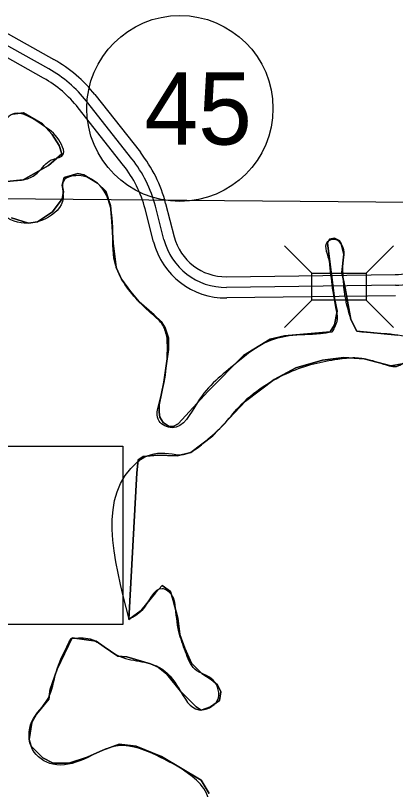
# Model space of a CAD drawing. Extents: x 408847 to 817539, y 923858 to 1151780.
# Drawn here: x 479120 to 482691, y 1084288 to 1091572 of the extents above; entities that cross this region are included whole.
import ezdxf

# ---------------------------------------------------------------- set-up
doc = ezdxf.new("R2010")
doc.units = 0
for name, color, linetype in [('Bridges', 7, 'Continuous'), ('Cities Incorporated Area', 7, 'Continuous'), ('Lakes and Ponds', 7, 'Continuous'), ('Level 12', 7, 'Continuous'), ('Planning Number US Highways', 7, 'Continuous'), ('Section Lines', 7, 'Continuous'), ('US Route Divided Highway Outline and Fill', 7, 'Continuous')]:
    doc.layers.add(name, color=color, linetype=linetype)

msp = doc.modelspace()

# ---------------------------------------------------------------- linework, layer by layer
at = {"layer": 'Bridges'}
for p, q in [((481904.1, 1089148.4), (481648.1, 1089404.4)), ((482416.1, 1089148.4), (482672.1, 1089404.4)), ((481904.1, 1088892.4), (481648.1, 1088636.4)), ((482416.1, 1088892.4), (482672.1, 1088636.4))]:
    msp.add_line(p, q, dxfattribs=at)
msp.add_lwpolyline([(481904.1, 1089148.4), (482416.1, 1089148.4), (482416.1, 1088892.4), (481904.1, 1088892.4)], close=True, dxfattribs=at)
at = {"layer": 'Cities Incorporated Area'}
for points in [[(479005.9, 1090007.7), (479191.9, 1090026.9), (479429.2, 1090161.7), (479554.3, 1090270.8), (479528.6, 1090347.8), (479464.5, 1090450.5), (479374.7, 1090553.2), (479195.1, 1090655.9), (479092.5, 1090643.1)], [(479092.5, 1090643.1), (479195.1, 1090655.9), (479374.7, 1090553.2), (479464.5, 1090450.5), (479528.6, 1090347.8), (479554.3, 1090270.8), (479429.2, 1090161.7), (479191.9, 1090026.9), (479005.9, 1090007.7)], [(482328.3, 1088602.1), (482270.5, 1088711.2), (482238.5, 1088884.5), (482219.2, 1089006.4), (482187.2, 1089154), (482206.4, 1089327.3), (482180.8, 1089423.6), (482161.5, 1089455.7), (482116.6, 1089474.9), (482071.7, 1089468.5), (482052.5, 1089430), (482116.6, 1088910.1), (482142.3, 1088788.2), (482116.6, 1088659.8), (482078.1, 1088595.6), (481648.4, 1088557.1), (481513.7, 1088525), (481263.6, 1088371), (480930.1, 1088037.2), (480647.9, 1087729.2), (480603, 1087703.5), (480564.5, 1087703.5), (480506.8, 1087742), (480474.7, 1087793.4), (480468.3, 1087838.3), (480468.3, 1087908.9), (480513.2, 1088120.7), (480558.1, 1088428.8), (480558.1, 1088537.9), (480526, 1088634.1), (480487.5, 1088691.9), (480423.4, 1088756.1), (480282.3, 1088878), (480198.9, 1088974.3), (480115.5, 1089089.8), (480064.2, 1089199), (480038.5, 1089430), (480025.7, 1089635.4), (480012.9, 1089783), (479968, 1089917.8), (479891, 1089994.8), (479762.7, 1090071.8), (479705, 1090084.7), (479576.7, 1090046.2), (479557.5, 1089975.6), (479570.3, 1089911.4), (479557.5, 1089847.2), (479467.7, 1089725.2), (479326.6, 1089629), (479243.2, 1089616.1), (479082.9, 1089667.5)], [(479082.9, 1089667.5), (479243.2, 1089616.1), (479326.6, 1089629), (479467.7, 1089725.2), (479557.5, 1089847.2), (479570.3, 1089911.4), (479557.5, 1089975.6), (479576.7, 1090046.2), (479705, 1090084.7), (479762.7, 1090071.8), (479891, 1089994.8), (479968, 1089917.8), (480012.9, 1089783), (480025.7, 1089635.4), (480038.5, 1089430), (480064.2, 1089199), (480115.5, 1089089.8), (480198.9, 1088974.3), (480282.3, 1088878), (480423.4, 1088756.1), (480487.5, 1088691.9), (480526, 1088634.1), (480558.1, 1088537.9), (480558.1, 1088428.8), (480513.2, 1088120.7), (480468.3, 1087908.9), (480468.3, 1087838.3), (480474.7, 1087793.4), (480506.8, 1087742), (480564.5, 1087703.5), (480603, 1087703.5), (480647.9, 1087729.2), (480930.1, 1088037.2), (481263.6, 1088371), (481513.7, 1088525), (481648.4, 1088557.1), (482078.1, 1088595.6), (482116.6, 1088659.8), (482142.3, 1088788.2), (482116.6, 1088910.1), (482052.5, 1089430), (482071.7, 1089468.5), (482116.6, 1089474.9), (482161.5, 1089455.7), (482180.8, 1089423.6), (482206.4, 1089327.3), (482187.2, 1089154), (482219.2, 1089006.4), (482238.5, 1088884.5), (482270.5, 1088711.2), (482328.3, 1088602.1)], [(482713.1, 1088563.5), (482328.3, 1088602.1)], [(482328.3, 1088602.1), (482713.1, 1088563.5)], [(480940.8, 1084251), (480863.9, 1084374.9), (480491.9, 1084599.6), (480254.6, 1084695.8), (480094.2, 1084715.1), (479940.3, 1084657.3), (479792.8, 1084593.1), (479619.6, 1084535.4), (479472.1, 1084535.4), (479375.9, 1084586.7), (479266.9, 1084694.6), (479247.6, 1084758.7), (479273.3, 1084919.2), (479318.2, 1084996.2), (479433.6, 1085137.4), (479446.5, 1085233.7), (479510.6, 1085419.8), (479651.7, 1085715.1), (479876.2, 1085683), (479953.1, 1085631.6), (480081.4, 1085541.8), (480164.8, 1085535.3), (480389.3, 1085471.2), (480459.8, 1085439.1), (480543.2, 1085374.9), (480671.5, 1085214.4), (480819, 1085066.8), (480863.9, 1085034.7), (480953.7, 1085066.8), (481037.1, 1085124.6), (481049.9, 1085208), (481017.8, 1085272.2), (480960.1, 1085323.5), (480870.3, 1085381.3), (480774.1, 1085477.6), (480710, 1085618.8), (480665.1, 1085747.1), (480645.8, 1085901.2), (480600.9, 1086068.1), (480575.3, 1086151.5), (480498.3, 1086209.3), (480434.2, 1086138.7), (480299.5, 1085971.8), (480184, 1085888.3), (480261, 1087268.3), (480273.8, 1087390.2), (480318.7, 1087422.3), (480453.5, 1087435.2), (480639.5, 1087428.8), (480767.8, 1087460.9), (480973, 1087614.9), (481280.9, 1087942.2), (481550.2, 1088147.6), (481755.5, 1088256.7), (482005.6, 1088327.3), (482204.5, 1088353), (482396.9, 1088340.2), (482647, 1088276), (482756, 1088295.3)], [(482756, 1088295.3), (482647, 1088276), (482396.9, 1088340.2), (482204.5, 1088353), (482005.6, 1088327.3), (481755.5, 1088256.7), (481550.2, 1088147.6), (481280.9, 1087942.2), (480973, 1087614.9), (480767.8, 1087460.9), (480639.5, 1087428.8), (480453.5, 1087435.2), (480318.7, 1087422.3), (480273.8, 1087390.2), (480261, 1087268.3), (480184, 1085888.3), (480299.5, 1085971.8), (480434.2, 1086138.7), (480498.3, 1086209.3), (480575.3, 1086151.5), (480600.9, 1086068.1), (480645.8, 1085901.2), (480665.1, 1085747.1), (480710, 1085618.8), (480774.1, 1085477.6), (480870.3, 1085381.3), (480960.1, 1085323.5), (481017.8, 1085272.2), (481049.9, 1085208), (481037.1, 1085124.6), (480953.7, 1085066.8), (480863.9, 1085034.7), (480819, 1085066.8), (480671.5, 1085214.4), (480543.2, 1085374.9), (480459.8, 1085439.1), (480389.3, 1085471.2), (480164.8, 1085535.3), (480081.4, 1085541.8), (479953.1, 1085631.6), (479876.2, 1085683), (479651.7, 1085715.1), (479510.6, 1085419.8), (479446.5, 1085233.7), (479433.6, 1085137.4), (479318.2, 1084996.2), (479273.3, 1084919.2), (479247.6, 1084758.7), (479266.9, 1084694.6), (479375.9, 1084586.7), (479472.1, 1084535.4), (479619.6, 1084535.4), (479792.8, 1084593.1), (479940.3, 1084657.3), (480094.2, 1084715.1), (480254.6, 1084695.8), (480491.9, 1084599.6), (480863.9, 1084374.9), (480940.8, 1084251)]]:
    msp.add_lwpolyline(points, dxfattribs=at)
at = {"layer": 'Lakes and Ponds'}
for points in [[(480545.3, 1088535.6), (480504.4, 1088657.5), (480404.7, 1088760.4), (480267.5, 1088892.8), (480053.4, 1089249.1), (480033.8, 1089579.2), (479952.1, 1089919.1), (479736.4, 1090062.9), (479570.2, 1090013.9), (479566.2, 1089853.7), (479400, 1089659.5), (479171.8, 1089621.5), (478941.5, 1089743.6), (478745.3, 1089973.8), (478531.1, 1090182.1), (478637.2, 1090264.2), (478845.4, 1090138), (478987.6, 1090015.9), (479079.7, 1090015.9), (479231.8, 1090035.9), (479333.9, 1090098), (479456.1, 1090212.1), (479562.2, 1090256.2), (479510.1, 1090424.3), (479362, 1090548.5), (479109.7, 1090650.6), (478973.5, 1090530.5), (478853.4, 1090438.3), (478767.3, 1090562.5), (478861.4, 1090718.7), (478973.5, 1090806.8), (478839.2, 1090888.1), (478695.4, 1090997.6)], [(482194.7, 1089228.4), (482190.5, 1089407.5), (482122.5, 1089463.4), (482048.7, 1089439.4), (482069, 1089251.4), (482071.3, 1089225.7)], [(482071.3, 1089225.7), (482101.4, 1088973.4), (482125.9, 1088825.2)], [(482217, 1088929), (482213.4, 1088953.6), (482208.4, 1088996.7), (482202.9, 1089061.4), (482194.7, 1089228.4)], [(482331.1, 1088596.6), (482275.5, 1088711.6), (482217, 1088929)], [(482125.9, 1088825.2), (482141.8, 1088711.4), (482094.6, 1088592.7)], [(480187.2, 1085891.5), (480266.8, 1087370.9), (480326.8, 1087412.9), (480592.4, 1087447), (480661.2, 1087436.9), (480929.5, 1087587.1), (481073.7, 1087719.3), (481217.8, 1087887.4), (481448.1, 1088079.7), (481696.4, 1088215.8), (481924.6, 1088293.9), (482148.9, 1088337.9), (482309, 1088352), (482577.3, 1088291.9), (482715.5, 1088273.9), (482845.6, 1088350), (482975.8, 1088313.9), (483103.6, 1088232.2), (483342.2, 1088035.6), (483670.5, 1087783.4), (483840.7, 1087615.2), (483916.8, 1087611), (483926, 1087638.2), (483928.8, 1087673.2), (483796.7, 1087847.4), (483684.5, 1088029.6), (483446.3, 1088221.8), (483087.9, 1088420), (482779.5, 1088550.2), (482507.2, 1088582.2), (482331.1, 1088596.6)], [(482094.6, 1088592.7), (481984.7, 1088576.2), (481690.3, 1088556.2), (481462.1, 1088490.1), (481193.8, 1088299.9), (480829.4, 1087931.5), (480591.1, 1087693.2), (480469, 1087753.3), (480473, 1087935.5), (480533.6, 1088224), (480546.9, 1088446.6), (480545.3, 1088535.6)], [(479642.1, 1085709), (479820.3, 1085705), (480080.6, 1085548.9), (480282.8, 1085494.8), (480467, 1085440.7), (480657.2, 1085234.5), (480843.4, 1085038.3), (481017.6, 1085128.4), (480977.6, 1085316.6), (480805.4, 1085420.7), (480717.3, 1085584.9), (480655.2, 1085771.1), (480619.2, 1086025.4), (480593.1, 1086111.5), (480499, 1086177.6), (480306.8, 1085973.3), (480187.2, 1085891.5)], [(480785.3, 1080245.6), (480807.4, 1080291.1), (480811.4, 1080673.5), (480651.2, 1080747.6), (480705.2, 1080921.8), (480807.4, 1081146), (480855.4, 1081304.2), (480891.4, 1081440.3), (480993.6, 1081770.7), (481053.6, 1082073), (481159.7, 1082455.5), (481233.8, 1082639.7), (481057.6, 1083090.2), (480977.5, 1083344.4), (480999.8, 1083639.4), (480955.5, 1083947.1), (480913.5, 1084253.4), (480781.3, 1084409.6), (480483, 1084589.8), (480084.6, 1084699.9), (479758.2, 1084571.8), (479471.9, 1084525.7), (479279.7, 1084665.9), (479273.7, 1084928.2), (479425.9, 1085144.4), (479501.9, 1085392.7), (479642.1, 1085709)]]:
    msp.add_spline(points, degree=3, dxfattribs=at)
at = {"layer": 'Level 12'}
msp.add_lwpolyline([(476225.6, 1087519.1), (480127, 1087519.1), (480127, 1085842.5), (476225.6, 1085842.5)], close=True, dxfattribs=at)
at = {"layer": 'Planning Number US Highways'}
msp.add_circle((480664.7, 1090697), 875, dxfattribs=at)
at = {"layer": 'Section Lines'}
msp.add_line((478629.3, 1089851.4), (483878.7, 1089806.1), dxfattribs=at)
at = {"layer": 'US Route Divided Highway Outline and Fill'}
for p, q in [((478917.1, 1091473.6), (479481.2, 1091156.7)), ((479432.2, 1091069.5), (478868.1, 1091386.4)), ((479383.2, 1090982.3), (478819.1, 1091299.3)), ((479866.2, 1090827.1), (480293, 1090284.5)), ((480135.8, 1090160.9), (479709, 1090703.4)), ((480214.4, 1090222.7), (479787.6, 1090765.2)), ((480416.9, 1089440.4), (480337, 1089753.1)), ((480513.8, 1089465.2), (480433.9, 1089777.8)), ((480530.8, 1089802.6), (480610.6, 1089489.9)), ((481101.7, 1089113.7), (482688.4, 1089134.7)), ((482689.7, 1089034.7), (481103, 1089013.7)), ((482691.1, 1088934.7), (481104.3, 1088913.8))]:
    msp.add_line(p, q, dxfattribs=at)
for centre, radius, start, end in [((478844.4, 1090023.3), 1300, 38.18923, 60.67298), ((478844.4, 1090023.3), 1200, 38.18923, 60.67298), ((478844.4, 1090023.3), 1100, 38.18923, 60.67298), ((479271.2, 1089480.8), 1300, 14.33276, 38.18898), ((479271.2, 1089480.8), 1200, 14.33276, 38.18898), ((479271.2, 1089480.8), 1100, 14.33276, 38.18898), ((481095.1, 1089613.7), 600, 194.33302, 270.75586), ((481095.1, 1089613.7), 500, 194.33302, 270.75586), ((481095.1, 1089613.7), 700, 194.33302, 270.75586), ((482673.9, 1090234.6), 1100, 270.75619, 295.87743), ((482673.9, 1090234.6), 1200, 270.75619, 295.87743)]:
    msp.add_arc(centre, radius, start, end, dxfattribs=at)

# ---------------------------------------------------------------- texts
at = {"layer": 'Planning Number US Highways'}
msp.add_text('45', height=680, dxfattribs=at).set_placement((480330.2, 1090357))

doc.saveas('drawing.dxf')
